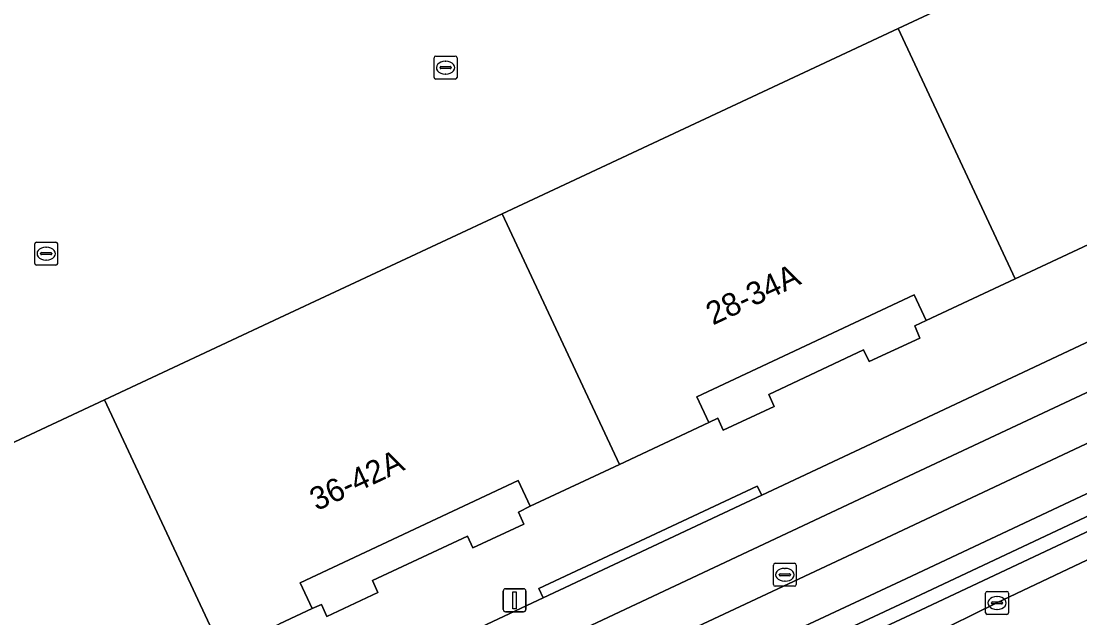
# Model space of a CAD drawing. Extents: x 158352 to 159489, y 383828 to 384603.
# Drawn here: x 158988.73 to 159034.92, y 383906.76 to 383932.8 of the extents above; entities that cross this region are included whole.
import ezdxf

# ---------------------------------------------------------------- set-up
doc = ezdxf.new("R2010")
doc.units = 0
for name, color, linetype in [('IMGEO_Berm_groen', 7, 'Continuous'), ('IMGEO_Erf', 7, 'Continuous'), ('IMGEO_Fietspad_gesloten', 7, 'Continuous'), ('IMGEO_Groenvoorziening', 7, 'Continuous'), ('IMGEO_Haag', 7, 'Continuous'), ('IMGEO_Kolk', 7, 'Continuous'), ('IMGEO_Lichtmast', 7, 'Continuous'), ('IMGEO_Pand', 7, 'Continuous'), ('IMGEO_Pand_nummerreeks', 7, 'Continuous'), ('IMGEO_Parkeervlak_open', 7, 'Continuous'), ('IMGEO_Rijbaan_lokaal_open', 7, 'Continuous'), ('IMGEO_Rijbaan_regionaal_gesloten', 7, 'Continuous'), ('IMGEO_Rioolput', 7, 'Continuous'), ('IMGEO_Voetpad_open', 7, 'Continuous')]:
    doc.layers.add(name, color=color, linetype=linetype)

msp = doc.modelspace()

# ---------------------------------------------------------------- linework, layer by layer
at = {"layer": 'IMGEO_Berm_groen'}
for points in [[(159069.946, 383929.975), (159065.19, 383927.769), (159063.998, 383924.056), (159027.75, 383907.001), (159009.125, 383898.3), (159007.91, 383899.013), (159008.223, 383898.307), (159008.495, 383897.693), (159005.684, 383896.413), (159004.799, 383896.01), (159003.619, 383898.673), (159004.097, 383898.885), (159004.02, 383899.052), (159003.032, 383898.593), (159003.441, 383897.736)], [(158999.764, 383892.348), (159000, 383892.461), (159015.521, 383899.89), (159029.29, 383906.433), (159031.302, 383907.411), (159054.081, 383918.229), (159063.78, 383922.841), (159073.543, 383927.499)]]:
    msp.add_lwpolyline(points, dxfattribs=at)
at = {"layer": 'IMGEO_Erf'}
msp.add_lwpolyline([(158975.086, 383908.195), (158992.369, 383916.279), (159000, 383919.849), (159009.715, 383924.393), (159026.991, 383932.475), (159044.205, 383940.528), (159057.262, 383946.636)], dxfattribs=at)
at = {"layer": 'IMGEO_Fietspad_gesloten'}
for points in [[(159075.768, 383935.579), (159080.638, 383937.84), (159079.821, 383939.628), (159074.308, 383937.038), (159061.826, 383931.249), (159055.497, 383928.303), (159045.946, 383923.819), (159025.103, 383914.025), (159021.051, 383912.119), (159011.504, 383907.639), (159000, 383902.225), (158986.578, 383895.909), (158977.037, 383891.433), (158974.328, 383890.173), (158972.495, 383889.325), (158970.687, 383888.491), (158965.201, 383886.036)], [(158948.574, 383876.776), (158951.618, 383878.166), (158951.727, 383878.216), (158955.723, 383879.949), (158960.363, 383881.786), (158963.366, 383882.999), (158966.061, 383884.152), (158971.526, 383886.608), (158973.291, 383887.449), (158975.061, 383888.263), (158975.95, 383888.727), (159000, 383900.042), (159027.469, 383912.965), (159060.71, 383928.546), (159075.768, 383935.579)]]:
    msp.add_lwpolyline(points, dxfattribs=at)
at = {"layer": 'IMGEO_Groenvoorziening'}
for points in [[(159069.725, 383930.533), (159064.693, 383928.182), (159063.506, 383924.487), (159062.83, 383924.169), (159027.496, 383907.545), (159009.348, 383899.066), (159008.966, 383899.881)], [(159007.205, 383901.218), (159005.032, 383900.195), (159005.364, 383899.446), (159006.468, 383899.935), (159007.332, 383900.318), (159007.91, 383899.013), (159009.125, 383898.3), (159027.75, 383907.001), (159063.998, 383924.056), (159065.19, 383927.769), (159069.946, 383929.975)]]:
    msp.add_lwpolyline(points, dxfattribs=at)
at = {"layer": 'IMGEO_Haag'}
for points in [[(159069.725, 383930.533), (159064.693, 383928.182), (159063.506, 383924.487), (159062.83, 383924.169), (159027.496, 383907.545), (159009.348, 383899.066), (159008.966, 383899.881)], [(159007.205, 383901.218), (159005.032, 383900.195), (159005.364, 383899.446), (159006.468, 383899.935), (159007.332, 383900.318), (159007.91, 383899.013), (159009.125, 383898.3), (159027.75, 383907.001), (159063.998, 383924.056), (159065.19, 383927.769), (159069.946, 383929.975)]]:
    msp.add_lwpolyline(points, dxfattribs=at)
at = {"layer": 'IMGEO_Kolk'}
for p, q in [((159006.745, 383930.344), (159006.745, 383931.196)), ((159006.82, 383931.27), (159007.672, 383931.27)), ((159007.746, 383931.196), (159007.746, 383930.344)), ((159007.004, 383930.764), (159007.004, 383930.776)), ((159007.047, 383930.813), (159007.445, 383930.813)), ((159007.233, 383931.05), (159007.258, 383931.05)), ((159007.488, 383930.776), (159007.488, 383930.764)), ((159007.442, 383930.727), (159007.044, 383930.727)), ((159007.256, 383930.49), (159007.231, 383930.49)), ((159007.672, 383930.27), (159006.82, 383930.27)), ((158989.322, 383922.227), (158989.322, 383923.079)), ((158989.397, 383923.153), (158990.249, 383923.153)), ((158989.81, 383922.933), (158989.835, 383922.933)), ((158990.323, 383923.079), (158990.323, 383922.227)), ((158989.581, 383922.647), (158989.581, 383922.659)), ((158990.019, 383922.61), (158989.621, 383922.61)), ((158989.624, 383922.696), (158990.022, 383922.696)), ((158990.065, 383922.659), (158990.065, 383922.647)), ((158990.249, 383922.153), (158989.397, 383922.153)), ((158989.833, 383922.373), (158989.808, 383922.373)), ((159030.805, 383906.986), (159030.805, 383907.838)), ((159030.88, 383907.912), (159031.732, 383907.912)), ((159031.293, 383907.692), (159031.318, 383907.692)), ((159031.806, 383907.838), (159031.806, 383906.986)), ((159031.064, 383907.406), (159031.064, 383907.418)), ((159031.502, 383907.369), (159031.104, 383907.369)), ((159031.107, 383907.455), (159031.505, 383907.455)), ((159031.548, 383907.418), (159031.548, 383907.406)), ((159031.732, 383906.912), (159030.88, 383906.912)), ((159031.316, 383907.132), (159031.291, 383907.132))]:
    msp.add_line(p, q, dxfattribs=at)
for points in [[(159006.745, 383930.344), (159006.745, 383931.196)], [(159006.82, 383931.27), (159007.672, 383931.27)], [(159007.746, 383931.196), (159007.746, 383930.344)], [(159007.672, 383930.27), (159006.82, 383930.27)], [(158989.322, 383922.227), (158989.322, 383923.079)], [(158989.397, 383923.153), (158990.249, 383923.153)], [(158990.323, 383923.079), (158990.323, 383922.227)], [(158990.249, 383922.153), (158989.397, 383922.153)], [(159030.805, 383906.986), (159030.805, 383907.838)], [(159030.88, 383907.912), (159031.732, 383907.912)], [(159031.806, 383907.838), (159031.806, 383906.986)], [(159031.732, 383906.912), (159030.88, 383906.912)]]:
    msp.add_lwpolyline(points, dxfattribs=at)
for centre, radius, start, end in [((159006.822, 383931.194), 0.0765, 91.552, 178.448), ((159006.822, 383931.194), 0.0765, 91.552, 178.448), ((159007.67, 383931.194), 0.0765, 1.552, 88.448), ((159007.67, 383931.194), 0.0765, 1.552, 88.448), ((159007.044, 383930.773), 0.0403, 85.8775, 175.7526), ((159007.041, 383930.763), 0.0366, 178.938, 274.7102), ((159007.445, 383930.77), 0.043, 264.8664, 352.4533), ((159007.449, 383930.775), 0.0386, 1.7309, 96.639), ((159006.822, 383930.346), 0.0765, 181.552, 268.448), ((159006.822, 383930.346), 0.0765, 181.552, 268.448), ((159007.67, 383930.346), 0.0765, 271.552, 358.448), ((159007.67, 383930.346), 0.0765, 271.552, 358.448), ((158989.399, 383923.077), 0.0765, 91.552, 178.448), ((158989.399, 383923.077), 0.0765, 91.552, 178.448), ((158990.247, 383923.077), 0.0765, 1.552, 88.448), ((158990.247, 383923.077), 0.0765, 1.552, 88.448), ((158989.621, 383922.656), 0.0403, 85.8775, 175.7526), ((158989.618, 383922.646), 0.0366, 178.938, 274.7102), ((158990.022, 383922.653), 0.043, 264.8664, 352.4533), ((158990.026, 383922.658), 0.0386, 1.7309, 96.639), ((158989.399, 383922.229), 0.0765, 181.552, 268.448), ((158989.399, 383922.229), 0.0765, 181.552, 268.448), ((158990.247, 383922.229), 0.0765, 271.552, 358.448), ((158990.247, 383922.229), 0.0765, 271.552, 358.448), ((159030.882, 383907.836), 0.0765, 91.552, 178.448), ((159030.882, 383907.836), 0.0765, 91.552, 178.448), ((159031.73, 383907.836), 0.0765, 1.552, 88.448), ((159031.73, 383907.836), 0.0765, 1.552, 88.448), ((159031.104, 383907.415), 0.0403, 85.8775, 175.7526), ((159031.101, 383907.405), 0.0366, 178.938, 274.7102), ((159031.505, 383907.412), 0.043, 264.8664, 352.4533), ((159031.509, 383907.417), 0.0386, 1.7309, 96.639), ((159030.882, 383906.988), 0.0765, 181.552, 268.448), ((159030.882, 383906.988), 0.0765, 181.552, 268.448), ((159031.73, 383906.988), 0.0765, 271.552, 358.448), ((159031.73, 383906.988), 0.0765, 271.552, 358.448)]:
    msp.add_arc(centre, radius, start, end, dxfattribs=at)
for centre, major_axis, ratio, start_param, end_param in [((159007.232, 383930.77), (-0.387, 0.002), 0.722429, 4.712389, 7.853982), ((159007.257, 383930.77), (-0.39, 0.002), 0.717154, 1.570796, 4.712389), ((158989.809, 383922.653), (-0.387, 0.002), 0.722429, 4.712389, 7.853982), ((158989.834, 383922.653), (-0.39, 0.002), 0.717154, 1.570796, 4.712389), ((159031.292, 383907.412), (-0.387, 0.002), 0.722429, 4.712389, 7.853982), ((159031.317, 383907.412), (-0.39, 0.002), 0.717154, 1.570796, 4.712389)]:
    msp.add_ellipse(centre, major_axis=major_axis, ratio=ratio, start_param=start_param, end_param=end_param, dxfattribs=at)
at = {"layer": 'IMGEO_Lichtmast'}
for p, q in [((159009.761, 383907.129), (159009.761, 383907.929)), ((159009.761, 383907.929), (159009.761, 383907.129)), ((159009.861, 383908.029), (159010.651, 383908.029)), ((159010.651, 383908.029), (159009.861, 383908.029)), ((159010.751, 383907.929), (159010.751, 383907.129)), ((159010.751, 383907.129), (159010.751, 383907.929)), ((159010.651, 383907.029), (159009.861, 383907.029)), ((159009.861, 383907.029), (159010.651, 383907.029))]:
    msp.add_line(p, q, dxfattribs=at)
msp.add_lwpolyline([(159010.181, 383907.904), (159010.331, 383907.904), (159010.331, 383907.154), (159010.181, 383907.154), (159010.181, 383907.904)], dxfattribs=at)
for centre, start, end in [((159009.861, 383907.929), 90, 180), ((159009.861, 383907.929), 90, 180), ((159010.651, 383907.929), 0, 90), ((159010.651, 383907.929), 360, 90), ((159009.861, 383907.129), 180, 270), ((159009.861, 383907.129), 180, 270), ((159010.651, 383907.129), 270, 0), ((159010.651, 383907.129), 270, 0)]:
    msp.add_arc(centre, 0.1, start, end, dxfattribs=at)
at = {"layer": 'IMGEO_Pand'}
for points in [[(159026.991, 383932.475), (159032.099, 383921.557), (159035.979, 383923.378), (159035.455, 383924.496), (159044.89, 383928.922), (159045.414, 383927.805), (159049.303, 383929.63), (159044.205, 383940.528)], [(159026.991, 383932.475), (159009.715, 383924.393), (159014.831, 383913.456), (159018.726, 383915.284), (159018.202, 383916.4), (159027.694, 383920.853), (159028.218, 383919.736), (159032.099, 383921.557)], [(158992.369, 383916.279), (158997.483, 383905.317), (159000, 383906.498), (159001.433, 383907.17), (159000.908, 383908.292), (159010.41, 383912.749), (159010.936, 383911.628), (159014.831, 383913.456), (159009.715, 383924.393), (159000, 383919.849)], [(158992.369, 383916.279), (158975.086, 383908.195), (158980.221, 383897.216), (158984.12, 383899.047), (158983.586, 383900.199), (158993.014, 383904.583), (158993.536, 383903.464), (158997.483, 383905.317)]]:
    msp.add_lwpolyline(points, close=True, dxfattribs=at)
at = {"layer": 'IMGEO_Parkeervlak_open'}
for points in [[(159062.427, 383927.124), (159054.627, 383923.497), (159025.472, 383909.772), (159017.772, 383906.172), (159007.205, 383901.218)], [(159008.966, 383899.881), (159027.115, 383908.36), (159062.448, 383924.984)]]:
    msp.add_lwpolyline(points, dxfattribs=at)
at = {"layer": 'IMGEO_Rijbaan_lokaal_open'}
for points in [[(159075.768, 383935.579), (159060.71, 383928.546), (159027.469, 383912.965), (159000, 383900.042), (158975.95, 383888.727)], [(158983.222, 383889.936), (158989.771, 383893.042), (158990.874, 383893.532), (159000, 383897.817), (159001.033, 383898.302), (159002.668, 383899.096), (159003.763, 383899.605), (159005.032, 383900.195), (159007.205, 383901.218), (159017.772, 383906.172), (159025.472, 383909.772), (159054.627, 383923.497), (159062.427, 383927.124), (159064.693, 383928.182), (159069.725, 383930.533)]]:
    msp.add_lwpolyline(points, dxfattribs=at)
at = {"layer": 'IMGEO_Rijbaan_regionaal_gesloten'}
msp.add_lwpolyline([(159073.543, 383927.499), (159063.78, 383922.841), (159054.081, 383918.229), (159031.302, 383907.411), (159029.29, 383906.433), (159015.521, 383899.89), (159000, 383892.461), (158999.764, 383892.348)], dxfattribs=at)
at = {"layer": 'IMGEO_Rioolput'}
for p, q in [((159021.546, 383908.215), (159021.546, 383909.067)), ((159021.621, 383909.141), (159022.473, 383909.141)), ((159022.547, 383909.067), (159022.547, 383908.215)), ((159021.805, 383908.635), (159021.805, 383908.647)), ((159022.243, 383908.598), (159021.845, 383908.598)), ((159021.848, 383908.684), (159022.246, 383908.684)), ((159022.034, 383908.921), (159022.059, 383908.921)), ((159022.289, 383908.647), (159022.289, 383908.635)), ((159022.473, 383908.141), (159021.621, 383908.141)), ((159022.057, 383908.361), (159022.032, 383908.361))]:
    msp.add_line(p, q, dxfattribs=at)
for points in [[(159021.546, 383908.215), (159021.546, 383909.067)], [(159021.621, 383909.141), (159022.473, 383909.141)], [(159022.547, 383909.067), (159022.547, 383908.215)], [(159022.473, 383908.141), (159021.621, 383908.141)]]:
    msp.add_lwpolyline(points, dxfattribs=at)
for centre, radius, start, end in [((159021.623, 383909.065), 0.0765, 91.552, 178.448), ((159021.623, 383909.065), 0.0765, 91.552, 178.448), ((159022.471, 383909.065), 0.0765, 1.552, 88.448), ((159022.471, 383909.065), 0.0765, 1.552, 88.448), ((159021.845, 383908.644), 0.0403, 85.8775, 175.7526), ((159021.842, 383908.634), 0.0366, 178.938, 274.7102), ((159022.246, 383908.641), 0.043, 264.8664, 352.4533), ((159022.25, 383908.646), 0.0386, 1.7309, 96.639), ((159021.623, 383908.217), 0.0765, 181.552, 268.448), ((159021.623, 383908.217), 0.0765, 181.552, 268.448), ((159022.471, 383908.217), 0.0765, 271.552, 358.448), ((159022.471, 383908.217), 0.0765, 271.552, 358.448)]:
    msp.add_arc(centre, radius, start, end, dxfattribs=at)
for centre, major_axis, ratio, start_param, end_param in [((159022.033, 383908.641), (-0.387, 0.002), 0.722429, 4.712389, 7.853982), ((159022.058, 383908.641), (-0.39, 0.002), 0.717154, 1.570796, 4.712389)]:
    msp.add_ellipse(centre, major_axis=major_axis, ratio=ratio, start_param=start_param, end_param=end_param, dxfattribs=at)
at = {"layer": 'IMGEO_Voetpad_open'}
for points in [[(158965.201, 383886.036), (158970.687, 383888.491), (158972.495, 383889.325), (158974.328, 383890.173), (158977.037, 383891.433), (158976.849, 383891.834), (158986.369, 383896.305), (158986.578, 383895.909), (159000, 383902.225), (159011.504, 383907.639), (159011.312, 383908.043), (159020.841, 383912.513), (159021.051, 383912.119), (159025.103, 383914.025), (159045.946, 383923.819), (159045.765, 383924.212), (159055.292, 383928.706), (159055.497, 383928.303), (159061.826, 383931.249), (159074.308, 383937.038), (159079.821, 383939.628)], [(159035.979, 383923.378), (159032.099, 383921.557), (159028.218, 383919.736), (159027.714, 383919.499), (159027.944, 383918.971), (159025.727, 383917.94), (159025.486, 383918.455), (159021.345, 383916.513), (159021.575, 383915.983), (159019.353, 383914.948), (159019.124, 383915.47), (159018.726, 383915.284), (159014.831, 383913.456), (159010.936, 383911.628), (159010.424, 383911.377), (159010.654, 383910.849), (159008.437, 383909.818), (159008.196, 383910.333), (159004.055, 383908.391), (159004.285, 383907.861), (159002.063, 383906.826), (159001.834, 383907.348), (159001.433, 383907.17), (159000, 383906.498)]]:
    msp.add_lwpolyline(points, dxfattribs=at)
for points in [[(159062.83, 383924.169), (159062.448, 383924.984), (159027.115, 383908.36), (159008.966, 383899.881), (159009.348, 383899.066), (159027.496, 383907.545)], [(159019.124, 383915.47), (159019.353, 383914.948), (159021.575, 383915.983), (159021.345, 383916.513), (159025.486, 383918.455), (159025.727, 383917.94), (159027.944, 383918.971), (159027.714, 383919.499), (159028.218, 383919.736), (159027.694, 383920.853), (159018.202, 383916.4), (159018.726, 383915.284)], [(159001.834, 383907.348), (159002.063, 383906.826), (159004.285, 383907.861), (159004.055, 383908.391), (159008.196, 383910.333), (159008.437, 383909.818), (159010.654, 383910.849), (159010.424, 383911.377), (159010.936, 383911.628), (159010.41, 383912.749), (159000.908, 383908.292), (159001.433, 383907.17)], [(159021.051, 383912.119), (159020.841, 383912.513), (159011.312, 383908.043), (159011.504, 383907.639)]]:
    msp.add_lwpolyline(points, close=True, dxfattribs=at)

# ---------------------------------------------------------------- texts
at = {"layer": 'IMGEO_Pand_nummerreeks'}
for s, rotation, p in [('28-34A', 25.1328, (159018.909, 383919.515)), ('36-42A', 25.1294, (159001.621, 383911.41))]:
    msp.add_text(s, height=1, rotation=rotation, dxfattribs=at).set_placement(p)

doc.saveas('drawing.dxf')
